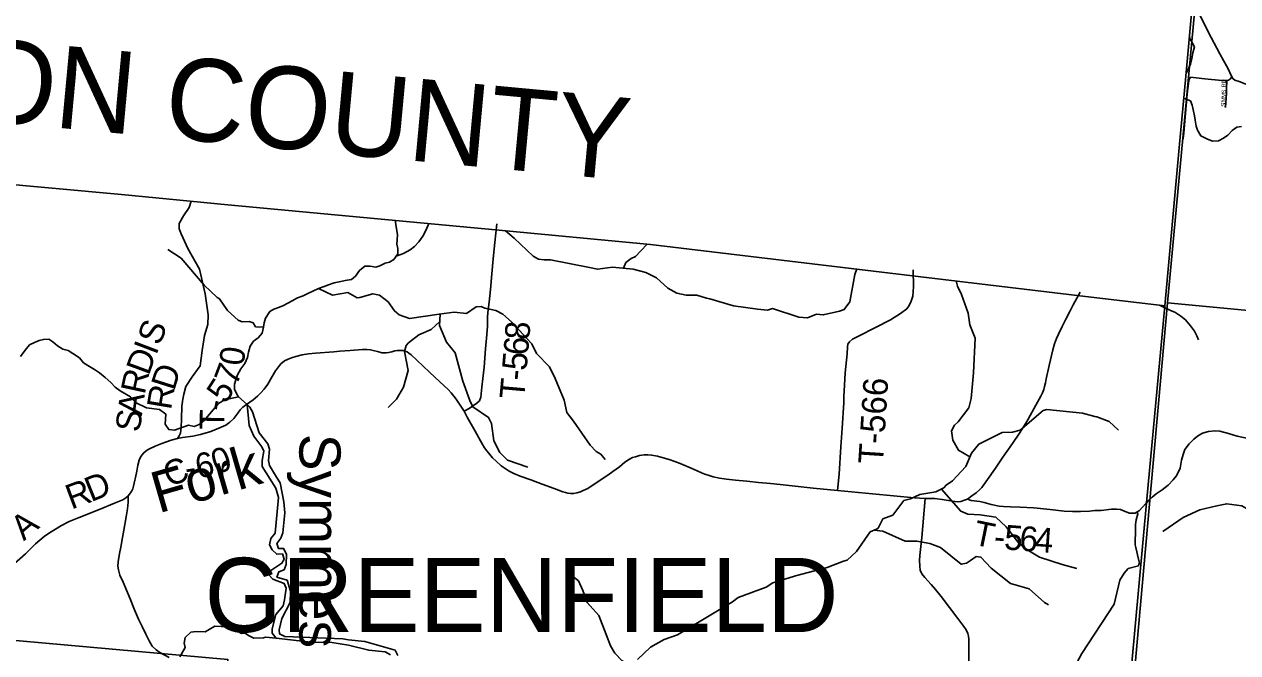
# Model space of a CAD drawing. Extents: x 1878108 to 2183446, y 146837 to 508383.
# Drawn here: x 1967322 to 1982043, y 303430 to 311060 of the extents above; entities that cross this region are included whole.
import ezdxf

# ---------------------------------------------------------------- set-up
doc = ezdxf.new("R2010")
doc.units = 0
for name, color, linetype in [('GM_X_Adjacent_County', 7, 'Continuous'), ('GM_X_Adjacent_County_Text', 7, 'Continuous'), ('GM_X_County', 7, 'Continuous'), ('GM_X_County_Road', 7, 'Continuous'), ('GM_X_County_Road_Text', 7, 'Continuous'), ('GM_X_Major_River', 7, 'Continuous'), ('GM_X_Major_River_Text', 7, 'Continuous'), ('GM_X_Minor_River', 7, 'Continuous'), ('GM_X_Minor_River_Text', 7, 'Continuous'), ('GM_X_Section', 7, 'Continuous'), ('GM_X_Township', 7, 'Continuous'), ('GM_X_Township_Road', 7, 'Continuous'), ('GM_X_Township_Road_Text', 7, 'Continuous'), ('GM_X_Township_ROW', 7, 'Continuous'), ('GM_X_Township_Subdivision', 7, 'Continuous'), ('GM_X_Township_Subdivision_Text', 7, 'Continuous'), ('GM_X_Township_Text', 7, 'Continuous')]:
    doc.layers.add(name, color=color, linetype=linetype)

msp = doc.modelspace()

# ---------------------------------------------------------------- linework, layer by layer
at = {"layer": 'GM_X_Adjacent_County'}
msp.add_lwpolyline([(1981491, 311280), (1981414, 310431), (1981334, 309560), (1981158, 307641), (1980095, 307768), (1978099, 308006), (1974921, 308385), (1973037, 308564), (1969793, 308868), (1969333, 308914), (1968500, 308993), (1962033, 309585), (1959932, 309778), (1958100, 309945)], dxfattribs=at)
at = {"layer": 'GM_X_County'}
msp.add_lwpolyline([(1958100, 309945), (1959932, 309778), (1962033, 309585), (1968500, 308993), (1969333, 308914), (1969793, 308868), (1973037, 308564), (1974921, 308385), (1978099, 308006), (1980095, 307768), (1981158, 307641), (1981334, 309560), (1981414, 310431), (1981491, 311280)], dxfattribs=at)
at = {"layer": 'GM_X_County_Road'}
for points in [[(1981544, 311256), (1981572, 311200), (1981629, 311083), (1981722, 310897), (1981825, 310702), (1981872, 310621), (1981924, 310525), (1981967, 310431), (1981983, 310401), (1982010, 310379), (1982059, 310363), (1982114, 310345), (1982148, 310329), (1982191, 310278), (1982241, 310205), (1982305, 310120), (1982335, 310082), (1982364, 310052), (1982401, 310019), (1982466, 309970), (1982525, 309923), (1982602, 309843), (1982662, 309770)], [(1981373, 309632), (1981375, 309642), (1981382, 309677), (1981390, 309739), (1981403, 309883), (1981410, 309982), (1981422, 310116), (1981431, 310211), (1981441, 310308), (1981444, 310341), (1981447, 310355), (1981450, 310368), (1981452, 310375), (1981455, 310382), (1981460, 310396), (1981469, 310417)], [(1981469, 310417), (1981538, 310411), (1981646, 310398), (1981849, 310378), (1981910, 310376), (1981933, 310381), (1981957, 310398), (1981963, 310413), (1981967, 310431)], [(1971148, 307091), (1971276, 307101), (1971423, 307111), (1971479, 307112), (1971524, 307107), (1971569, 307097), (1971605, 307087), (1971637, 307079), (1971659, 307073), (1971682, 307071), (1971713, 307071), (1971742, 307075), (1971780, 307084), (1971817, 307094), (1971846, 307099), (1971875, 307101), (1971900, 307101), (1971920, 307100), (1971941, 307093), (1971966, 307084), (1971989, 307069), (1972016, 307048), (1972085, 306981), (1972236, 306837), (1972365, 306720), (1972463, 306626), (1972502, 306585), (1972532, 306547), (1972562, 306509), (1972595, 306460), (1972660, 306361), (1972693, 306292), (1972790, 306122), (1972878, 305965), (1972906, 305918), (1972933, 305882), (1972969, 305836), (1973003, 305798), (1973046, 305754), (1973107, 305699), (1973154, 305665), (1973203, 305634), (1973260, 305605), (1973336, 305575), (1973468, 305528), (1973605, 305477), (1973750, 305423), (1973854, 305384), (1973888, 305374), (1973918, 305367), (1973950, 305362), (1973989, 305364), (1974026, 305371), (1974070, 305384), (1974103, 305399), (1974157, 305426), (1974320, 305533), (1974400, 305585), (1974464, 305629), (1974543, 305689), (1974609, 305742), (1974664, 305780), (1974702, 305799), (1974737, 305810), (1974787, 305823), (1974842, 305831), (1974887, 305832), (1974933, 305829), (1975004, 305815), (1975074, 305798), (1975147, 305776), (1975215, 305752), (1975277, 305728), (1975411, 305670), (1975487, 305637), (1975539, 305615), (1975578, 305599), (1975631, 305581), (1975679, 305567), (1975757, 305549), (1975843, 305536), (1975952, 305526), (1976087, 305513), (1976229, 305499), (1976373, 305485), (1976494, 305471), (1976891, 305427), (1977187, 305400), (1978123, 305309), (1978251, 305301), (1978336, 305303), (1978367, 305302), (1978396, 305299), (1978459, 305290), (1978584, 305271), (1978640, 305264), (1978682, 305266), (1978727, 305281), (1978765, 305296), (1978819, 305334), (1978870, 305372), (1978910, 305407), (1978939, 305437), (1979027, 305561), (1979105, 305672), (1979195, 305803), (1979312, 305971), (1979397, 306094), (1979425, 306139), (1979472, 306218), (1979499, 306266), (1979592, 306436), (1979656, 306544), (1979676, 306586), (1979690, 306627), (1979700, 306662), (1979711, 306706), (1979720, 306755), (1979754, 306917), (1979799, 307109), (1979819, 307180), (1979843, 307246), (1979867, 307298), (1979914, 307391), (1979957, 307480), (1980010, 307582), (1980046, 307653), (1980130, 307807)], [(1968584, 305336), (1968612, 305370), (1968627, 305397), (1968638, 305422), (1968648, 305454), (1968656, 305487), (1968664, 305524), (1968670, 305559), (1968686, 305636), (1968700, 305706), (1968716, 305770), (1968735, 305813), (1968768, 305854), (1968801, 305881), (1968831, 305901), (1968911, 305938), (1968990, 305971), (1969103, 306012), (1969181, 306033), (1969242, 306042), (1969365, 306059), (1969458, 306078), (1969586, 306118), (1969681, 306156), (1969767, 306195), (1969817, 306229), (1969864, 306275), (1969912, 306337), (1969942, 306379), (1969974, 306411), (1970019, 306445), (1970098, 306502), (1970150, 306546), (1970191, 306586), (1970230, 306630), (1970276, 306691), (1970329, 306784), (1970370, 306853), (1970404, 306900), (1970436, 306937), (1970479, 306972), (1970523, 306995), (1970563, 307012), (1970617, 307028), (1970694, 307045), (1970771, 307058), (1970856, 307068), (1971076, 307085), (1971148, 307091)], [(1967166, 304482), (1967337, 304632), (1967459, 304752), (1967564, 304841), (1967629, 304887), (1967775, 304975), (1967867, 305024), (1967986, 305073), (1968242, 305173), (1968417, 305246), (1968516, 305288), (1968552, 305309), (1968584, 305336)], [(1969080, 303374), (1968966, 303435), (1968921, 303464), (1968873, 303509), (1968835, 303573), (1968797, 303656), (1968751, 303749), (1968706, 303838), (1968659, 303950), (1968607, 304083), (1968572, 304161), (1968522, 304287), (1968482, 304373), (1968463, 304435), (1968457, 304481), (1968461, 304532), (1968478, 304634), (1968492, 304711), (1968513, 304830), (1968529, 304919), (1968557, 305079), (1968574, 305179), (1968583, 305260), (1968584, 305336)], [(1978783, 303315), (1978781, 303491), (1978779, 303595), (1978775, 303632), (1978767, 303666), (1978748, 303708), (1978721, 303749), (1978647, 303847), (1978444, 304115), (1978376, 304198), (1978325, 304260), (1978247, 304342), (1978210, 304387), (1978191, 304431), (1978185, 304481), (1978184, 304549), (1978187, 304610), (1978209, 304828), (1978251, 305301)]]:
    msp.add_lwpolyline(points, dxfattribs=at)
at = {"layer": 'GM_X_Major_River'}
for points in [[(1969919, 306536), (1969902, 306571), (1969874, 306629), (1969872, 306691), (1969890, 306743), (1969910, 306803), (1969948, 306877), (1969998, 306942), (1970030, 307014), (1970042, 307080), (1970064, 307152), (1970104, 307212), (1970158, 307252), (1970206, 307308), (1970222, 307384), (1970232, 307434), (1970250, 307493), (1970300, 307571), (1970351, 307601), (1970417, 307627), (1970467, 307645), (1970519, 307673), (1970573, 307703), (1970637, 307737), (1970705, 307761), (1970771, 307795), (1970823, 307821), (1970891, 307851), (1970959, 307875), (1971011, 307895), (1971083, 307920), (1971164, 307938), (1971214, 307948), (1971292, 307962), (1971342, 308002), (1971388, 308070), (1971454, 308122), (1971518, 308124), (1971586, 308112), (1971636, 308126), (1971702, 308158), (1971752, 308172), (1971804, 308204), (1971854, 308272), (1971852, 308339), (1971840, 308389), (1971844, 308441), (1971848, 308509), (1971839, 308575), (1971820, 308680)], [(1967277, 307028), (1967333, 307105), (1967387, 307169), (1967447, 307197), (1967503, 307221), (1967553, 307233), (1967619, 307235), (1967669, 307205), (1967724, 307157), (1967788, 307117), (1967856, 307099), (1967910, 307065), (1967990, 307009), (1968042, 306949), (1968112, 306907), (1968174, 306869), (1968234, 306827), (1968302, 306773), (1968372, 306711), (1968424, 306653), (1968486, 306611)], [(1969919, 306536), (1969752, 306501), (1969680, 306454), (1969506, 306251), (1969444, 306201), (1969384, 306177), (1969314, 306191), (1969144, 306134), (1969074, 306140), (1969031, 306206), (1969039, 306328), (1968963, 306384), (1968804, 306403), (1968670, 306467), (1968611, 306535), (1968486, 306611)], [(1969919, 306536), (1970024, 306444)], [(1970024, 306444), (1970049, 306187), (1970106, 306059), (1970204, 305931), (1970226, 305879), (1970209, 305763), (1970207, 305693), (1970374, 305429), (1970406, 305313), (1970366, 304880), (1970312, 304818), (1970296, 304742), (1970328, 304678), (1970385, 304626), (1970453, 304630), (1970475, 304566), (1970447, 304516), (1970311, 304429), (1970287, 304377), (1970339, 304323), (1970476, 304273), (1970500, 304213), (1970480, 304071), (1970463, 304001), (1970375, 303896), (1970329, 303720), (1970331, 303668), (1970378, 303606), (1970831, 303556), (1970887, 303558), (1971053, 303554), (1971254, 303523), (1971500, 303460), (1971701, 303442), (1971763, 303405)], [(1971853, 303395), (1971821, 303461), (1971454, 303568), (1971257, 303587), (1971187, 303599), (1970484, 303628), (1970418, 303660), (1970413, 303710), (1970447, 303847), (1970549, 304041), (1970550, 304176), (1970510, 304310), (1970387, 304349), (1970411, 304413), (1970473, 304436), (1970499, 304500), (1970503, 304628), (1970468, 304696), (1970404, 304696), (1970386, 304756), (1970436, 304820), (1970460, 304888), (1970481, 305127), (1970471, 305261), (1970426, 305493), (1970380, 305561), (1970297, 305703), (1970285, 305765), (1970298, 305902), (1970278, 305966), (1970172, 306099), (1970091, 306356), (1970058, 306410), (1970024, 306444)]]:
    msp.add_lwpolyline(points, dxfattribs=at)
at = {"layer": 'GM_X_Minor_River'}
for points in [[(1981460, 310894), (1981518, 310786), (1981500, 310712), (1981488, 310640), (1981470, 310574), (1981421, 310469)], [(1981393, 310159), (1981470, 310131), (1981492, 310077), (1981506, 310005), (1981520, 309949), (1981528, 309897), (1981540, 309823), (1981554, 309773), (1981594, 309705), (1981670, 309667), (1981738, 309641), (1981810, 309643), (1981872, 309677), (1981922, 309715), (1981974, 309771), (1982034, 309811), (1982090, 309819)], [(1971833, 308243), (1971924, 308278), (1972005, 308323), (1972055, 308363), (1972109, 308419), (1972157, 308489), (1972193, 308557), (1972230, 308641)], [(1973161, 308553), (1973264, 308462), (1973496, 308244), (1973559, 308207), (1973629, 308198), (1973704, 308199), (1974177, 308107), (1974274, 308086), (1974457, 308110), (1974708, 308088), (1974864, 308048), (1974992, 307981), (1975128, 307857), (1975237, 307795), (1975352, 307773), (1975480, 307772), (1975600, 307736), (1975638, 307725), (1975925, 307641), (1976216, 307600), (1976339, 307589), (1976401, 307609), (1976719, 307503), (1976823, 307496), (1976931, 307539), (1977014, 307531), (1977213, 307578), (1977270, 307596), (1977339, 307690), (1977399, 308020), (1977405, 308045), (1977422, 308088)], [(1970222, 307384), (1970127, 307387), (1970100, 307435), (1970049, 307453), (1969966, 307446), (1969917, 307466), (1969786, 307583), (1969692, 307725), (1969663, 307741), (1969504, 307892), (1969225, 308221), (1969062, 308325)], [(1974592, 308098), (1974620, 308167), (1974686, 308215), (1974738, 308242), (1974800, 308310), (1974880, 308390)], [(1970891, 307851), (1971063, 307772), (1971248, 307803), (1971360, 307740), (1971394, 307743), (1971550, 307787), (1971631, 307773), (1971736, 307692), (1971813, 307580), (1971868, 307534), (1971996, 307489), (1972357, 307539), (1972539, 307565), (1972687, 307550), (1972803, 307631), (1972863, 307635), (1972908, 307614), (1973041, 307585), (1973126, 307541), (1973232, 307449), (1973419, 307245), (1973481, 307179), (1973537, 307062), (1973695, 306901), (1973764, 306759), (1973870, 306498), (1973904, 306347), (1973983, 306241), (1974186, 305950), (1974260, 305875), (1974316, 305841), (1974369, 305775)], [(1978794, 305810), (1978656, 305889), (1978586, 306012), (1978569, 306124), (1978606, 306192), (1978651, 306235), (1978783, 306403), (1978811, 306516), (1978839, 306827), (1978859, 307248), (1978794, 307410), (1978774, 307554), (1978693, 307781), (1978644, 307879), (1978629, 307944)], [(1972367, 307540), (1972361, 307402), (1972446, 307201), (1972550, 307071), (1972641, 306727), (1972729, 306494), (1972762, 306417), (1972954, 306287), (1972989, 306215), (1973019, 306001), (1973092, 305860), (1973184, 305769), (1973430, 305685)], [(1981095, 307650), (1981149, 307621), (1981227, 307585), (1981281, 307563), (1981353, 307517), (1981409, 307471), (1981471, 307397), (1981517, 307333), (1981547, 307279), (1981569, 307229)], [(1972363, 307452), (1972258, 307355), (1972110, 307288), (1971983, 307192), (1971955, 307162), (1971936, 307089), (1971980, 306855), (1971923, 306655), (1971836, 306510), (1971735, 306409)], [(1970031, 306375), (1970035, 306369)], [(1974760, 303347), (1974921, 303499), (1975086, 303592), (1975246, 303647), (1975914, 304048), (1975982, 304102), (1976322, 304226), (1976402, 304279), (1976655, 304356), (1976677, 304364), (1977064, 304467), (1977262, 304542), (1977305, 304555), (1977419, 304658), (1977584, 304898), (1977660, 304931), (1977681, 304942), (1977739, 305054), (1977857, 305102), (1977993, 305280), (1978075, 305299), (1978185, 305350), (1978382, 305382), (1978476, 305432), (1978506, 305466), (1978582, 305518), (1978743, 305690), (1978812, 305852), (1978902, 305962), (1979185, 306102), (1979310, 306108), (1979402, 306131), (1979683, 306370), (1979728, 306385), (1980159, 306339), (1980311, 306299), (1980333, 306295), (1980483, 306237), (1980595, 306133)], [(1978450, 305418), (1978682, 305149), (1978767, 305113), (1978920, 305104), (1979107, 305078), (1979233, 304958), (1979388, 304759), (1979476, 304686), (1979640, 304589), (1979915, 304502), (1980092, 304455)], [(1982834, 304807), (1982781, 304968), (1982729, 305040), (1982582, 305116), (1982434, 305162), (1982330, 305186), (1982150, 305180), (1982094, 305212), (1981911, 305240), (1981789, 305212), (1981583, 305164), (1981382, 305073), (1981135, 304903)], [(1977631, 304917), (1977737, 304908), (1978008, 304786), (1978150, 304783), (1978307, 304756), (1978437, 304709), (1978690, 304505), (1978751, 304517), (1978801, 304551), (1978869, 304597), (1978927, 304591), (1979050, 304456), (1979287, 304273), (1979513, 304207), (1979698, 304040), (1979747, 304014)], [(1974713, 303246), (1974574, 303334), (1974486, 303426), (1974432, 303514), (1974381, 303652), (1974294, 303884), (1974151, 304042), (1974100, 304186), (1974046, 304303), (1973956, 304373)], [(1969207, 303380), (1969274, 303494), (1969262, 303546), (1969274, 303616), (1969342, 303680), (1969408, 303690), (1969518, 303686), (1969632, 303753), (1969786, 303743), (1969860, 303761), (1969876, 303755), (1969920, 303683), (1969956, 303665), (1970002, 303667), (1970042, 303639), (1970107, 303607), (1970225, 303610), (1970247, 303618), (1970378, 303606), (1970378, 303606)], [(1970373, 303591), (1970373, 303590)], [(1970543, 303546), (1970543, 303546)]]:
    msp.add_lwpolyline(points, dxfattribs=at)
at = {"layer": 'GM_X_Section'}
for points in [[(1987122, 312538), (1986650, 307162), (1981193, 307678), (1981689, 313028)], [(1981193, 307678), (1986650, 307162), (1986164, 301829), (1980711, 302293)], [(1964460, 303826), (1969790, 303349), (1969319, 297968), (1963960, 298443)]]:
    msp.add_lwpolyline(points, close=True, dxfattribs=at)
at = {"layer": 'GM_X_Township'}
for points in [[(1984297, 280349), (1978775, 280814), (1979260, 286041), (1979353, 287132), (1979627, 290350), (1979631, 290391), (1979664, 290782), (1980186, 296930), (1980358, 298851), (1980495, 300391), (1980591, 301467), (1980661, 302249), (1980942, 305294), (1981158, 307641), (1981334, 309560), (1981414, 310431), (1981491, 311280)], [(1958100, 309945), (1959932, 309778), (1962033, 309585), (1968500, 308993), (1969333, 308914), (1969793, 308868), (1973037, 308564), (1974921, 308385), (1978099, 308006), (1980095, 307768), (1981158, 307641), (1980942, 305294), (1980661, 302249), (1980591, 301467), (1980495, 300391), (1980358, 298851), (1980186, 296930), (1979664, 290782), (1979631, 290391), (1979627, 290350), (1979353, 287132), (1979260, 286041), (1978775, 280814)]]:
    msp.add_lwpolyline(points, dxfattribs=at)
at = {"layer": 'GM_X_Township_Road'}
for points in [[(1969181, 306033), (1969199, 306065), (1969215, 306094), (1969222, 306128), (1969225, 306168), (1969230, 306264), (1969234, 306424), (1969244, 306508), (1969259, 306570), (1969280, 306661), (1969359, 306779), (1969454, 306915), (1969481, 307100), (1969510, 307282), (1969548, 307415), (1969552, 307531), (1969516, 307788), (1969447, 308087), (1969306, 308338), (1969226, 308517), (1969201, 308578), (1969202, 308640), (1969253, 308733), (1969321, 308834), (1969346, 308913)], [(1972660, 306361), (1972719, 306397), (1972814, 306461), (1972845, 306490), (1972862, 306531), (1972874, 306655), (1972886, 306758), (1972900, 306899), (1972916, 307120), (1972934, 307295), (1972941, 307395), (1972941, 307500), (1972946, 307559), (1972961, 307686), (1972977, 307838), (1972994, 308030), (1973012, 308212), (1973029, 308410), (1973056, 308635)], [(1977187, 305400), (1977206, 305597), (1977229, 305928), (1977243, 306156), (1977264, 306465), (1977266, 306541), (1977273, 306679), (1977281, 306830), (1977305, 307058), (1977311, 307142), (1977315, 307175), (1977334, 307205), (1977369, 307235), (1977442, 307273), (1977650, 307380), (1977830, 307473), (1977953, 307547), (1978028, 307607), (1978059, 307647), (1978083, 307700), (1978100, 307759), (1978111, 307871), (1978105, 308080)], [(1980939, 305255), (1980964, 305281), (1981006, 305318), (1981054, 305358), (1981126, 305410), (1981199, 305466), (1981260, 305531), (1981297, 305574), (1981318, 305611), (1981343, 305671), (1981362, 305767), (1981381, 305836), (1981403, 305896), (1981453, 305966), (1981509, 306025), (1981554, 306059), (1981617, 306094), (1981688, 306117), (1981764, 306126), (1981827, 306120), (1981932, 306091), (1982035, 306059), (1982170, 306033)], [(1978765, 305296), (1978809, 305280), (1978913, 305266), (1978967, 305255), (1979050, 305230), (1979150, 305210), (1979202, 305205), (1979287, 305200), (1979405, 305198), (1979571, 305189), (1979766, 305168), (1979938, 305148), (1980039, 305146), (1980136, 305146), (1980246, 305150), (1980309, 305156), (1980385, 305158), (1980511, 305173), (1980574, 305175), (1980620, 305170), (1980678, 305147), (1980729, 305126), (1980797, 305126), (1980824, 305141)], [(1980845, 304506), (1980850, 304519), (1980841, 304568), (1980806, 304706), (1980799, 304739), (1980799, 304771), (1980803, 304905), (1980803, 304988), (1980810, 305042), (1980833, 305118), (1980824, 305141), (1980851, 305158), (1980882, 305193), (1980931, 305247), (1980938, 305254), (1980939, 305255)]]:
    msp.add_lwpolyline(points, dxfattribs=at)
at = {"layer": 'GM_X_Township_ROW'}
msp.add_lwpolyline([(1979831, 300495), (1979841, 300712), (1979811, 300941), (1979812, 301116), (1979855, 301315), (1979993, 301424), (1980062, 301498), (1980073, 301656), (1980042, 301786), (1980104, 302090), (1980085, 302202), (1980138, 302505), (1980116, 302673), (1980009, 302861), (1980003, 302945), (1980019, 303173), (1980152, 303420), (1980546, 304019), (1980611, 304312), (1980664, 304397), (1980716, 304455), (1980838, 304484), (1980845, 304506)], dxfattribs=at)
at = {"layer": 'GM_X_Township_Subdivision'}
msp.add_lwpolyline([(1981894, 310050), (1981909, 310223), (1981909, 310298), (1981910, 310354), (1981910, 310376)], dxfattribs=at)

# ---------------------------------------------------------------- texts
at = {"layer": 'GM_X_Adjacent_County_Text'}
msp.add_text('JACKSON COUNTY', height=1000, rotation=354.6914, dxfattribs=at).set_placement((1962340, 310304))
at = {"layer": 'GM_X_County_Road_Text'}
for s, rotation, p in [('0', 19.215, (1969652, 305592)), ('C', 20.8505, (1969077, 305439)), ('6', 11.4516, (1969429, 305543)), ('-', 8.564, (1969290, 305522)), ('R', 20.5083, (1967893, 305167)), ('D', 21.9333, (1968131, 305257)), ('A', 40.2808, (1967316, 304782))]:
    msp.add_text(s, height=300, rotation=rotation, dxfattribs=at).set_placement(p)
at = {"layer": 'GM_X_Major_River_Text'}
msp.add_text('Symmes', height=500, rotation=270.0002, dxfattribs=at).set_placement((1970659, 306088))
at = {"layer": 'GM_X_Minor_River_Text'}
msp.add_text('Fork', height=500, rotation=16.1033, dxfattribs=at).set_placement((1968950, 305121))
at = {"layer": 'GM_X_Township_Road_Text'}
for s, rotation, p in [('S', 69.1626, (1968966, 307149)), ('8', 85.7687, (1973448, 307221)), ('6', 85.1412, (1973432, 307033)), ('D', 69.7902, (1968831, 306787)), ('I', 69.1662, (1968922, 307034)), ('0', 82.3823, (1969981, 306904)), ('7', 69.2125, (1969897, 306659)), ('5', 84.9797, (1973415, 306848)), ('R', 77.845, (1968782, 306556)), ('D', 72.4515, (1969140, 306602)), ('-', 84.931, (1973404, 306725)), ('R', 80.3927, (1969101, 306370)), ('5', 56.7191, (1969764, 306441)), ('T', 84.9235, (1973385, 306501)), ('T-566', 86.3535, (1977738, 305714)), ('A', 82.4557, (1968749, 306301)), ('S', 82.4972, (1968722, 306100)), ('T', 88.9778, (1969748, 306138)), ('-', 78.6457, (1969751, 306348)), ('T', 348.4056, (1978819, 304747)), ('5', 355.5465, (1979202, 304686)), ('6', 355.7618, (1979387, 304672)), ('4', 355.8192, (1979572, 304658)), ('-', 355.3388, (1979078, 304696))]:
    msp.add_text(s, height=300, rotation=rotation, dxfattribs=at).set_placement(p)
at = {"layer": 'GM_X_Township_Subdivision_Text'}
for s, rotation, p in [('RD', 90, (1981899, 310293)), ('M', 87.0982, (1981896, 310166)), ('S', 89.2987, (1981899, 310220)), ('S', 87.0885, (1981890, 310056)), ('I', 87.1128, (1981892, 310091)), ('M', 87.0939, (1981893, 310113))]:
    msp.add_text(s, height=50, rotation=rotation, dxfattribs=at).set_placement(p)
at = {"layer": 'GM_X_Township_Text'}
msp.add_text('GREENFIELD', height=900, rotation=0, dxfattribs=at).set_placement((1969509, 303682))

doc.saveas('drawing.dxf')
